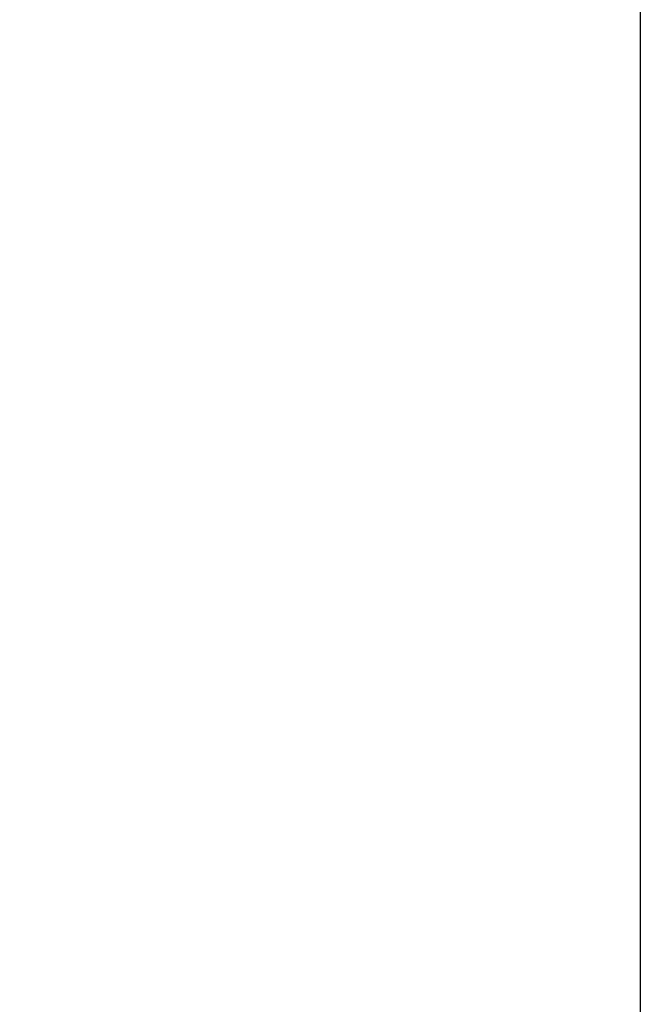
# Model space of a CAD drawing. Header units: millimetres. Extents: x 0 to 4378, y 0 to 2376.
# Tile 546 of 656: x 2921 to 3284, y 576 to 1151. Entities that reach past the tile are written whole.
import ezdxf
from ezdxf.enums import TextEntityAlignment as Align

# ---------------------------------------------------------------- set-up
doc = ezdxf.new("R2010")
doc.units = ezdxf.units.MM
doc.header["$LTSCALE"] = 0.2
doc.layers.add('05_Section Line', color=3, linetype='Continuous')
doc.styles.add('Rainbow-5.0 Style', font='malgunsl.ttf')

# ---------------------------------------------------------------- blocks, each defined once
blk = doc.blocks.new('A$C869fea471123')
at = {"layer": '05_Section Line', "linetype": 'Continuous'}
blk.add_lwpolyline([(820.98, 20.02), (820.98, 574.68), (20.02, 574.68), (20.02, 20.02)], close=True, dxfattribs=at)
at = {"linetype": 'Continuous', "style": 'Rainbow-5.0 Style'}
for tag, p in [('PART_NAME', (743.88, 109.38)), ('DRAWING_NO', (729.87, 91.86)), ('REV', (803.46, 91.86)), ('제도', (768.41, 74.2)), ('DATE_1', (803.46, 74.2)), ('SCALE', (680.81, 69.08)), ('MATERIAL', (722.86, 69.08)), ('검도', (768.41, 60.18)), ('DATE_2', (803.46, 60.18)), ('승인', (768.41, 46.17)), ('DATE_3', (803.46, 46.17)), ('REFERENCE', (722.86, 41.05)), ('PAGE', (768.41, 32.29))]:
    blk.add_attdef(tag, text='', height=5.01, dxfattribs=at).set_placement(p, align=Align.MIDDLE_CENTER)

msp = doc.modelspace()

# ---------------------------------------------------------------- block references
at = {"xscale": 4, "yscale": 4, "zscale": 4}
msp.add_blockref('A$C869fea471123', (0, 0), dxfattribs=at)

doc.saveas('drawing.dxf')
